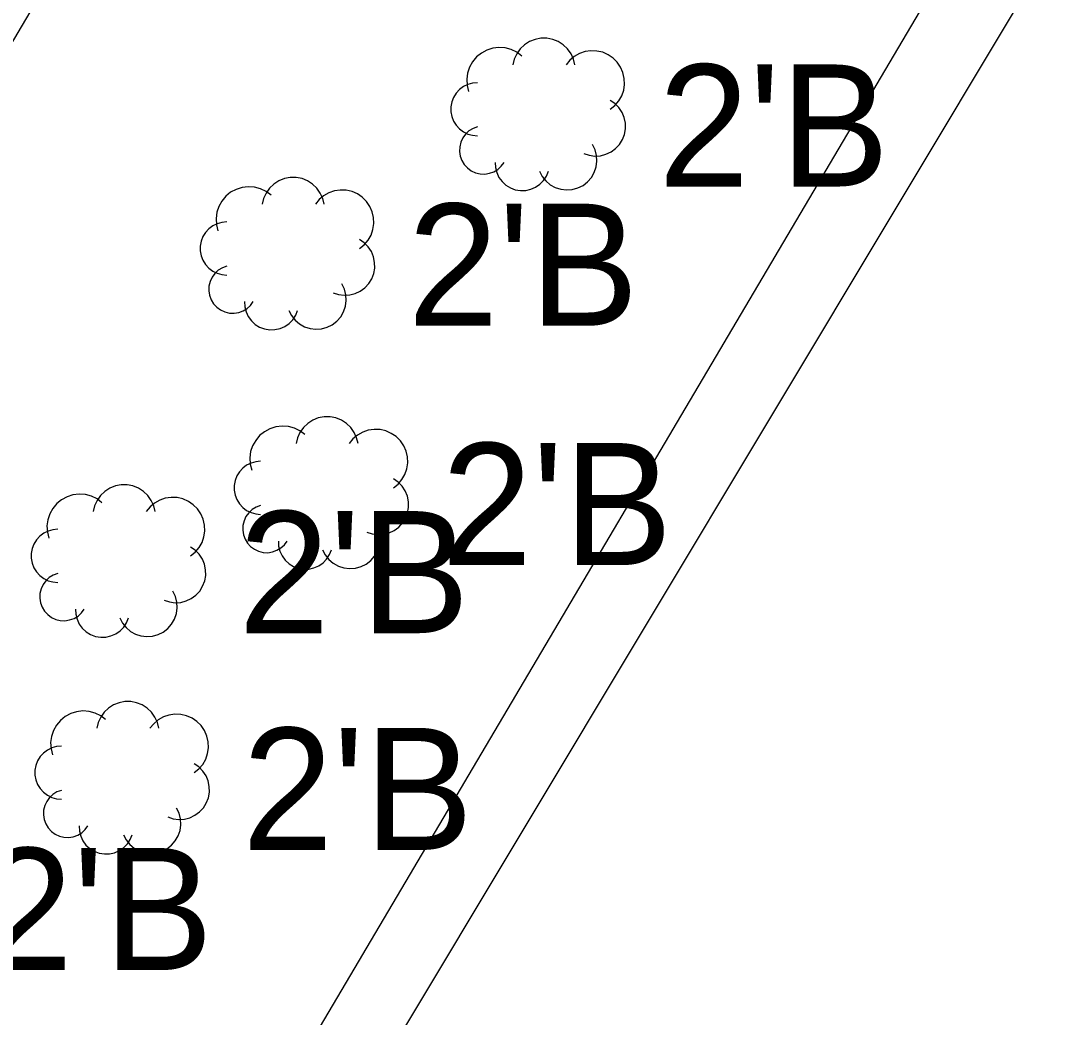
# Model space of a CAD drawing. Extents: x 1363693 to 1365209, y 422201 to 424153.
# Drawn here: x 1364089.1 to 1364102.71, y 422813.03 to 422826.09 of the extents above; entities that cross this region are included whole.
import ezdxf

# ---------------------------------------------------------------- set-up
doc = ezdxf.new("R2010")
doc.units = 0
for name, color, linetype in [('RD_X_Fence', 7, 'Continuous'), ('UT_X_FO', 7, 'Continuous'), ('VG_X_Cells', 7, 'Continuous'), ('VG_X_Flower_Bed', 7, 'Continuous'), ('VG_X_Text', 7, 'Continuous')]:
    doc.layers.add(name, color=color, linetype=linetype)

msp = doc.modelspace()

# ---------------------------------------------------------------- linework, layer by layer
at = {"layer": 'RD_X_Fence'}
msp.add_line((1364081.636, 422813.39), (1364094.282, 422834.733), dxfattribs=at)
at = {"layer": 'UT_X_FO'}
msp.add_lwpolyline([(1364198.41, 423083.145), (1364202.916, 423079.215), (1364206.614, 423072.625), (1364206.927, 423065.384), (1364205.607, 423052.889), (1364202.652, 423033.176), (1364193.585, 423006.537), (1364182.955, 422981.103), (1364130.325, 422876.058), (1364040.63, 422724.214)], dxfattribs=at)
at = {"layer": 'VG_X_Cells'}
for points in [[(1364096.365, 422825.511), (1364096.346, 422825.586), (1364096.314, 422825.657), (1364096.269, 422825.721), (1364096.212, 422825.775), (1364096.147, 422825.817), (1364096.074, 422825.846), (1364095.998, 422825.861), (1364095.919, 422825.861), (1364095.843, 422825.846), (1364095.77, 422825.817), (1364095.705, 422825.775), (1364095.648, 422825.721), (1364095.603, 422825.657), (1364095.57, 422825.586), (1364095.552, 422825.511)], [(1364095.668, 422825.627), (1364095.603, 422825.676), (1364095.53, 422825.711), (1364095.451, 422825.733), (1364095.369, 422825.739), (1364095.288, 422825.729), (1364095.21, 422825.705), (1364095.139, 422825.666), (1364095.075, 422825.615), (1364095.023, 422825.552), (1364094.983, 422825.481), (1364094.957, 422825.404), (1364094.947, 422825.323), (1364094.952, 422825.241), (1364094.972, 422825.162)], [(1364096.829, 422824.93), (1364096.89, 422824.979), (1364096.94, 422825.038), (1364096.979, 422825.106), (1364097.004, 422825.18), (1364097.015, 422825.256), (1364097.012, 422825.334), (1364096.994, 422825.41), (1364096.963, 422825.481), (1364096.919, 422825.546), (1364096.864, 422825.601), (1364096.8, 422825.644), (1364096.729, 422825.676), (1364096.653, 422825.693), (1364096.575, 422825.696), (1364096.498, 422825.685), (1364096.425, 422825.66), (1364096.357, 422825.621), (1364096.298, 422825.571), (1364096.249, 422825.511)], [(1364095.088, 422825.278), (1364095.024, 422825.272), (1364094.962, 422825.255), (1364094.904, 422825.226), (1364094.853, 422825.187), (1364094.81, 422825.14), (1364094.776, 422825.085), (1364094.753, 422825.025), (1364094.741, 422824.962), (1364094.741, 422824.898), (1364094.753, 422824.835), (1364094.776, 422824.775), (1364094.81, 422824.72), (1364094.853, 422824.673), (1364094.904, 422824.634), (1364094.962, 422824.605), (1364095.024, 422824.588), (1364095.088, 422824.582)], [(1364096.481, 422824.349), (1364096.551, 422824.326), (1364096.625, 422824.316), (1364096.699, 422824.321), (1364096.771, 422824.339), (1364096.838, 422824.371), (1364096.897, 422824.415), (1364096.948, 422824.469), (1364096.987, 422824.532), (1364097.014, 422824.601), (1364097.027, 422824.674), (1364097.026, 422824.748), (1364097.011, 422824.821), (1364096.983, 422824.889), (1364096.942, 422824.951), (1364096.89, 422825.004), (1364096.829, 422825.046)], [(1364095.088, 422824.698), (1364095.03, 422824.677), (1364094.977, 422824.645), (1364094.932, 422824.603), (1364094.896, 422824.553), (1364094.87, 422824.498), (1364094.855, 422824.438), (1364094.853, 422824.377), (1364094.862, 422824.316), (1364094.883, 422824.258), (1364094.915, 422824.206), (1364094.957, 422824.16), (1364095.006, 422824.124), (1364095.062, 422824.098), (1364095.122, 422824.083), (1364095.183, 422824.08), (1364095.244, 422824.09), (1364095.302, 422824.111), (1364095.354, 422824.142), (1364095.4, 422824.184), (1364095.436, 422824.233)], [(1364095.9, 422824.117), (1364095.935, 422824.05), (1364095.983, 422823.99), (1364096.04, 422823.941), (1364096.107, 422823.904), (1364096.179, 422823.881), (1364096.254, 422823.872), (1364096.33, 422823.877), (1364096.403, 422823.898), (1364096.471, 422823.931), (1364096.531, 422823.978), (1364096.581, 422824.035), (1364096.619, 422824.101), (1364096.644, 422824.173), (1364096.654, 422824.248), (1364096.649, 422824.324), (1364096.63, 422824.397), (1364096.597, 422824.466)], [(1364095.32, 422824.233), (1364095.324, 422824.165), (1364095.341, 422824.099), (1364095.37, 422824.037), (1364095.41, 422823.981), (1364095.461, 422823.935), (1364095.519, 422823.899), (1364095.583, 422823.875), (1364095.651, 422823.864), (1364095.72, 422823.866), (1364095.786, 422823.881), (1364095.849, 422823.908), (1364095.905, 422823.947), (1364095.953, 422823.996), (1364095.991, 422824.054), (1364096.017, 422824.117)], [(1364093.08, 422823.686), (1364093.061, 422823.761), (1364093.029, 422823.832), (1364092.984, 422823.896), (1364092.927, 422823.95), (1364092.862, 422823.992), (1364092.789, 422824.021), (1364092.713, 422824.036), (1364092.634, 422824.036), (1364092.558, 422824.021), (1364092.485, 422823.992), (1364092.42, 422823.95), (1364092.363, 422823.896), (1364092.318, 422823.832), (1364092.285, 422823.761), (1364092.267, 422823.686)], [(1364092.383, 422823.802), (1364092.318, 422823.851), (1364092.245, 422823.886), (1364092.166, 422823.908), (1364092.084, 422823.914), (1364092.003, 422823.904), (1364091.925, 422823.88), (1364091.854, 422823.841), (1364091.79, 422823.79), (1364091.738, 422823.727), (1364091.698, 422823.656), (1364091.672, 422823.579), (1364091.662, 422823.498), (1364091.667, 422823.416), (1364091.687, 422823.337)], [(1364093.544, 422823.105), (1364093.605, 422823.154), (1364093.655, 422823.213), (1364093.694, 422823.281), (1364093.719, 422823.355), (1364093.73, 422823.431), (1364093.727, 422823.509), (1364093.709, 422823.585), (1364093.678, 422823.656), (1364093.634, 422823.721), (1364093.579, 422823.776), (1364093.515, 422823.819), (1364093.444, 422823.851), (1364093.368, 422823.868), (1364093.29, 422823.871), (1364093.213, 422823.86), (1364093.14, 422823.835), (1364093.072, 422823.796), (1364093.013, 422823.746), (1364092.964, 422823.686)], [(1364091.803, 422823.453), (1364091.739, 422823.447), (1364091.677, 422823.43), (1364091.619, 422823.401), (1364091.568, 422823.362), (1364091.525, 422823.315), (1364091.491, 422823.26), (1364091.468, 422823.2), (1364091.456, 422823.137), (1364091.456, 422823.073), (1364091.468, 422823.01), (1364091.491, 422822.95), (1364091.525, 422822.895), (1364091.568, 422822.848), (1364091.619, 422822.809), (1364091.677, 422822.78), (1364091.739, 422822.763), (1364091.803, 422822.757)], [(1364093.196, 422822.524), (1364093.266, 422822.501), (1364093.34, 422822.491), (1364093.414, 422822.496), (1364093.486, 422822.514), (1364093.553, 422822.546), (1364093.612, 422822.59), (1364093.663, 422822.644), (1364093.702, 422822.707), (1364093.729, 422822.776), (1364093.742, 422822.849), (1364093.741, 422822.923), (1364093.726, 422822.996), (1364093.698, 422823.064), (1364093.657, 422823.126), (1364093.605, 422823.179), (1364093.544, 422823.221)], [(1364091.803, 422822.873), (1364091.745, 422822.852), (1364091.692, 422822.82), (1364091.647, 422822.778), (1364091.611, 422822.728), (1364091.585, 422822.673), (1364091.57, 422822.613), (1364091.568, 422822.552), (1364091.577, 422822.491), (1364091.598, 422822.433), (1364091.63, 422822.381), (1364091.672, 422822.335), (1364091.721, 422822.299), (1364091.777, 422822.273), (1364091.837, 422822.258), (1364091.898, 422822.255), (1364091.959, 422822.265), (1364092.017, 422822.286), (1364092.069, 422822.317), (1364092.115, 422822.359), (1364092.151, 422822.408)], [(1364092.615, 422822.292), (1364092.65, 422822.225), (1364092.698, 422822.165), (1364092.755, 422822.116), (1364092.822, 422822.079), (1364092.894, 422822.056), (1364092.969, 422822.047), (1364093.045, 422822.052), (1364093.118, 422822.073), (1364093.186, 422822.106), (1364093.246, 422822.153), (1364093.296, 422822.21), (1364093.334, 422822.276), (1364093.359, 422822.348), (1364093.369, 422822.423), (1364093.364, 422822.499), (1364093.345, 422822.572), (1364093.312, 422822.641)], [(1364092.035, 422822.408), (1364092.039, 422822.34), (1364092.056, 422822.274), (1364092.085, 422822.212), (1364092.125, 422822.156), (1364092.176, 422822.11), (1364092.234, 422822.074), (1364092.298, 422822.05), (1364092.366, 422822.039), (1364092.435, 422822.041), (1364092.501, 422822.056), (1364092.564, 422822.083), (1364092.62, 422822.122), (1364092.668, 422822.171), (1364092.706, 422822.229), (1364092.732, 422822.292)], [(1364093.524, 422820.549), (1364093.505, 422820.624), (1364093.473, 422820.695), (1364093.428, 422820.759), (1364093.371, 422820.813), (1364093.306, 422820.855), (1364093.233, 422820.884), (1364093.157, 422820.899), (1364093.078, 422820.899), (1364093.002, 422820.884), (1364092.929, 422820.855), (1364092.864, 422820.813), (1364092.807, 422820.759), (1364092.762, 422820.695), (1364092.729, 422820.624), (1364092.711, 422820.549)], [(1364092.827, 422820.665), (1364092.762, 422820.714), (1364092.689, 422820.749), (1364092.61, 422820.771), (1364092.528, 422820.777), (1364092.447, 422820.767), (1364092.369, 422820.743), (1364092.298, 422820.704), (1364092.234, 422820.653), (1364092.182, 422820.59), (1364092.142, 422820.519), (1364092.116, 422820.442), (1364092.106, 422820.361), (1364092.111, 422820.279), (1364092.131, 422820.2)], [(1364093.988, 422819.968), (1364094.049, 422820.017), (1364094.099, 422820.076), (1364094.138, 422820.144), (1364094.163, 422820.218), (1364094.174, 422820.294), (1364094.171, 422820.372), (1364094.153, 422820.448), (1364094.122, 422820.519), (1364094.078, 422820.584), (1364094.023, 422820.639), (1364093.959, 422820.682), (1364093.888, 422820.714), (1364093.812, 422820.731), (1364093.734, 422820.734), (1364093.657, 422820.723), (1364093.584, 422820.698), (1364093.516, 422820.659), (1364093.457, 422820.609), (1364093.408, 422820.549)], [(1364092.247, 422820.316), (1364092.183, 422820.31), (1364092.121, 422820.293), (1364092.063, 422820.264), (1364092.012, 422820.225), (1364091.969, 422820.178), (1364091.935, 422820.123), (1364091.912, 422820.063), (1364091.9, 422820), (1364091.9, 422819.936), (1364091.912, 422819.873), (1364091.935, 422819.813), (1364091.969, 422819.758), (1364092.012, 422819.711), (1364092.063, 422819.672), (1364092.121, 422819.643), (1364092.183, 422819.626), (1364092.247, 422819.62)], [(1364090.865, 422819.657), (1364090.846, 422819.732), (1364090.814, 422819.803), (1364090.769, 422819.867), (1364090.712, 422819.921), (1364090.647, 422819.963), (1364090.574, 422819.992), (1364090.498, 422820.007), (1364090.419, 422820.007), (1364090.343, 422819.992), (1364090.27, 422819.963), (1364090.205, 422819.921), (1364090.148, 422819.867), (1364090.103, 422819.803), (1364090.07, 422819.732), (1364090.052, 422819.657)], [(1364093.64, 422819.387), (1364093.71, 422819.364), (1364093.784, 422819.354), (1364093.858, 422819.359), (1364093.93, 422819.377), (1364093.997, 422819.409), (1364094.056, 422819.453), (1364094.107, 422819.507), (1364094.146, 422819.57), (1364094.173, 422819.639), (1364094.186, 422819.712), (1364094.185, 422819.786), (1364094.17, 422819.859), (1364094.142, 422819.927), (1364094.101, 422819.989), (1364094.049, 422820.042), (1364093.988, 422820.084)], [(1364090.168, 422819.773), (1364090.103, 422819.822), (1364090.03, 422819.857), (1364089.951, 422819.879), (1364089.869, 422819.885), (1364089.788, 422819.875), (1364089.71, 422819.851), (1364089.639, 422819.812), (1364089.575, 422819.761), (1364089.523, 422819.698), (1364089.483, 422819.627), (1364089.457, 422819.55), (1364089.447, 422819.469), (1364089.452, 422819.387), (1364089.472, 422819.308)], [(1364091.329, 422819.076), (1364091.39, 422819.125), (1364091.44, 422819.184), (1364091.479, 422819.252), (1364091.504, 422819.326), (1364091.515, 422819.402), (1364091.512, 422819.48), (1364091.494, 422819.556), (1364091.463, 422819.627), (1364091.419, 422819.692), (1364091.364, 422819.747), (1364091.3, 422819.79), (1364091.229, 422819.822), (1364091.153, 422819.839), (1364091.075, 422819.842), (1364090.998, 422819.831), (1364090.925, 422819.806), (1364090.857, 422819.767), (1364090.798, 422819.717), (1364090.749, 422819.657)], [(1364092.247, 422819.736), (1364092.189, 422819.715), (1364092.136, 422819.683), (1364092.091, 422819.641), (1364092.055, 422819.591), (1364092.029, 422819.536), (1364092.014, 422819.476), (1364092.012, 422819.415), (1364092.021, 422819.354), (1364092.042, 422819.296), (1364092.074, 422819.244), (1364092.116, 422819.198), (1364092.165, 422819.162), (1364092.221, 422819.136), (1364092.281, 422819.121), (1364092.342, 422819.118), (1364092.403, 422819.128), (1364092.461, 422819.149), (1364092.513, 422819.18), (1364092.559, 422819.222), (1364092.595, 422819.271)], [(1364093.059, 422819.155), (1364093.094, 422819.088), (1364093.142, 422819.028), (1364093.199, 422818.979), (1364093.266, 422818.942), (1364093.338, 422818.919), (1364093.413, 422818.91), (1364093.489, 422818.915), (1364093.562, 422818.936), (1364093.63, 422818.969), (1364093.69, 422819.016), (1364093.74, 422819.073), (1364093.778, 422819.139), (1364093.803, 422819.211), (1364093.813, 422819.286), (1364093.808, 422819.362), (1364093.789, 422819.435), (1364093.756, 422819.504)], [(1364089.588, 422819.424), (1364089.524, 422819.418), (1364089.462, 422819.401), (1364089.404, 422819.372), (1364089.353, 422819.333), (1364089.31, 422819.286), (1364089.276, 422819.231), (1364089.253, 422819.171), (1364089.241, 422819.108), (1364089.241, 422819.044), (1364089.253, 422818.981), (1364089.276, 422818.921), (1364089.31, 422818.866), (1364089.353, 422818.819), (1364089.404, 422818.78), (1364089.462, 422818.751), (1364089.524, 422818.734), (1364089.588, 422818.728)], [(1364090.981, 422818.495), (1364091.051, 422818.472), (1364091.125, 422818.462), (1364091.199, 422818.467), (1364091.271, 422818.485), (1364091.338, 422818.517), (1364091.397, 422818.561), (1364091.448, 422818.615), (1364091.487, 422818.678), (1364091.514, 422818.747), (1364091.527, 422818.82), (1364091.526, 422818.894), (1364091.511, 422818.967), (1364091.483, 422819.035), (1364091.442, 422819.097), (1364091.39, 422819.15), (1364091.329, 422819.192)], [(1364092.479, 422819.271), (1364092.483, 422819.203), (1364092.5, 422819.137), (1364092.529, 422819.075), (1364092.569, 422819.019), (1364092.62, 422818.973), (1364092.678, 422818.937), (1364092.742, 422818.913), (1364092.81, 422818.902), (1364092.879, 422818.904), (1364092.945, 422818.919), (1364093.008, 422818.946), (1364093.064, 422818.985), (1364093.112, 422819.034), (1364093.15, 422819.092), (1364093.176, 422819.155)], [(1364089.588, 422818.844), (1364089.53, 422818.823), (1364089.477, 422818.791), (1364089.432, 422818.749), (1364089.396, 422818.699), (1364089.37, 422818.644), (1364089.355, 422818.584), (1364089.353, 422818.523), (1364089.362, 422818.462), (1364089.383, 422818.404), (1364089.415, 422818.352), (1364089.457, 422818.306), (1364089.506, 422818.27), (1364089.562, 422818.244), (1364089.622, 422818.229), (1364089.683, 422818.226), (1364089.744, 422818.236), (1364089.802, 422818.257), (1364089.854, 422818.288), (1364089.9, 422818.33), (1364089.936, 422818.379)], [(1364090.4, 422818.263), (1364090.435, 422818.196), (1364090.483, 422818.136), (1364090.54, 422818.087), (1364090.607, 422818.05), (1364090.679, 422818.027), (1364090.754, 422818.018), (1364090.83, 422818.023), (1364090.903, 422818.044), (1364090.971, 422818.077), (1364091.031, 422818.124), (1364091.081, 422818.181), (1364091.119, 422818.247), (1364091.144, 422818.319), (1364091.154, 422818.394), (1364091.149, 422818.47), (1364091.13, 422818.543), (1364091.097, 422818.612)], [(1364089.82, 422818.379), (1364089.824, 422818.311), (1364089.841, 422818.245), (1364089.87, 422818.183), (1364089.91, 422818.127), (1364089.961, 422818.081), (1364090.019, 422818.045), (1364090.083, 422818.021), (1364090.151, 422818.01), (1364090.22, 422818.012), (1364090.286, 422818.027), (1364090.349, 422818.054), (1364090.405, 422818.093), (1364090.453, 422818.142), (1364090.491, 422818.2), (1364090.517, 422818.263)], [(1364090.913, 422816.816), (1364090.894, 422816.891), (1364090.862, 422816.962), (1364090.817, 422817.026), (1364090.76, 422817.08), (1364090.695, 422817.122), (1364090.622, 422817.151), (1364090.546, 422817.166), (1364090.467, 422817.166), (1364090.391, 422817.151), (1364090.318, 422817.122), (1364090.253, 422817.08), (1364090.196, 422817.026), (1364090.151, 422816.962), (1364090.118, 422816.891), (1364090.1, 422816.816)], [(1364090.216, 422816.932), (1364090.151, 422816.981), (1364090.078, 422817.016), (1364089.999, 422817.038), (1364089.917, 422817.044), (1364089.836, 422817.034), (1364089.758, 422817.01), (1364089.687, 422816.971), (1364089.623, 422816.92), (1364089.571, 422816.857), (1364089.531, 422816.786), (1364089.505, 422816.709), (1364089.495, 422816.628), (1364089.5, 422816.546), (1364089.52, 422816.467)], [(1364091.377, 422816.235), (1364091.438, 422816.284), (1364091.488, 422816.343), (1364091.527, 422816.411), (1364091.552, 422816.485), (1364091.563, 422816.561), (1364091.56, 422816.639), (1364091.542, 422816.715), (1364091.511, 422816.786), (1364091.467, 422816.851), (1364091.412, 422816.906), (1364091.348, 422816.949), (1364091.277, 422816.981), (1364091.201, 422816.998), (1364091.123, 422817.001), (1364091.046, 422816.99), (1364090.973, 422816.965), (1364090.905, 422816.926), (1364090.846, 422816.876), (1364090.797, 422816.816)], [(1364089.636, 422816.583), (1364089.572, 422816.577), (1364089.51, 422816.56), (1364089.452, 422816.531), (1364089.401, 422816.492), (1364089.358, 422816.445), (1364089.324, 422816.39), (1364089.301, 422816.33), (1364089.289, 422816.267), (1364089.289, 422816.203), (1364089.301, 422816.14), (1364089.324, 422816.08), (1364089.358, 422816.025), (1364089.401, 422815.978), (1364089.452, 422815.939), (1364089.51, 422815.91), (1364089.572, 422815.893), (1364089.636, 422815.887)], [(1364091.029, 422815.654), (1364091.099, 422815.631), (1364091.173, 422815.621), (1364091.247, 422815.626), (1364091.319, 422815.644), (1364091.386, 422815.676), (1364091.445, 422815.72), (1364091.496, 422815.774), (1364091.535, 422815.837), (1364091.562, 422815.906), (1364091.575, 422815.979), (1364091.574, 422816.053), (1364091.559, 422816.126), (1364091.531, 422816.194), (1364091.49, 422816.256), (1364091.438, 422816.309), (1364091.377, 422816.351)], [(1364089.636, 422816.003), (1364089.578, 422815.982), (1364089.525, 422815.95), (1364089.48, 422815.908), (1364089.444, 422815.858), (1364089.418, 422815.803), (1364089.403, 422815.743), (1364089.401, 422815.682), (1364089.41, 422815.621), (1364089.431, 422815.563), (1364089.463, 422815.511), (1364089.505, 422815.465), (1364089.554, 422815.429), (1364089.61, 422815.403), (1364089.67, 422815.388), (1364089.731, 422815.385), (1364089.792, 422815.395), (1364089.85, 422815.416), (1364089.902, 422815.447), (1364089.948, 422815.489), (1364089.984, 422815.538)], [(1364090.448, 422815.422), (1364090.483, 422815.355), (1364090.531, 422815.295), (1364090.588, 422815.246), (1364090.655, 422815.209), (1364090.727, 422815.186), (1364090.802, 422815.177), (1364090.878, 422815.182), (1364090.951, 422815.203), (1364091.019, 422815.236), (1364091.079, 422815.283), (1364091.129, 422815.34), (1364091.167, 422815.406), (1364091.192, 422815.478), (1364091.202, 422815.553), (1364091.197, 422815.629), (1364091.178, 422815.702), (1364091.145, 422815.771)], [(1364089.868, 422815.538), (1364089.872, 422815.47), (1364089.889, 422815.404), (1364089.918, 422815.342), (1364089.958, 422815.286), (1364090.009, 422815.24), (1364090.067, 422815.204), (1364090.131, 422815.18), (1364090.199, 422815.169), (1364090.268, 422815.171), (1364090.334, 422815.186), (1364090.397, 422815.213), (1364090.453, 422815.252), (1364090.501, 422815.301), (1364090.539, 422815.359), (1364090.565, 422815.422)]]:
    msp.add_lwpolyline(points, dxfattribs=at)
at = {"layer": 'VG_X_Flower_Bed'}
msp.add_line((1364091.259, 422808.103), (1364104.088, 422829.493), dxfattribs=at)

# ---------------------------------------------------------------- texts
at = {"layer": 'VG_X_Text'}
for p in [(1364097.458, 422823.917), (1364094.173, 422822.092), (1364094.617, 422818.955), (1364091.958, 422818.063), (1364092.006, 422815.222), (1364088.597, 422813.648)]:
    msp.add_text("2'B", height=1.6, dxfattribs=at).set_placement(p)

doc.saveas('drawing.dxf')
